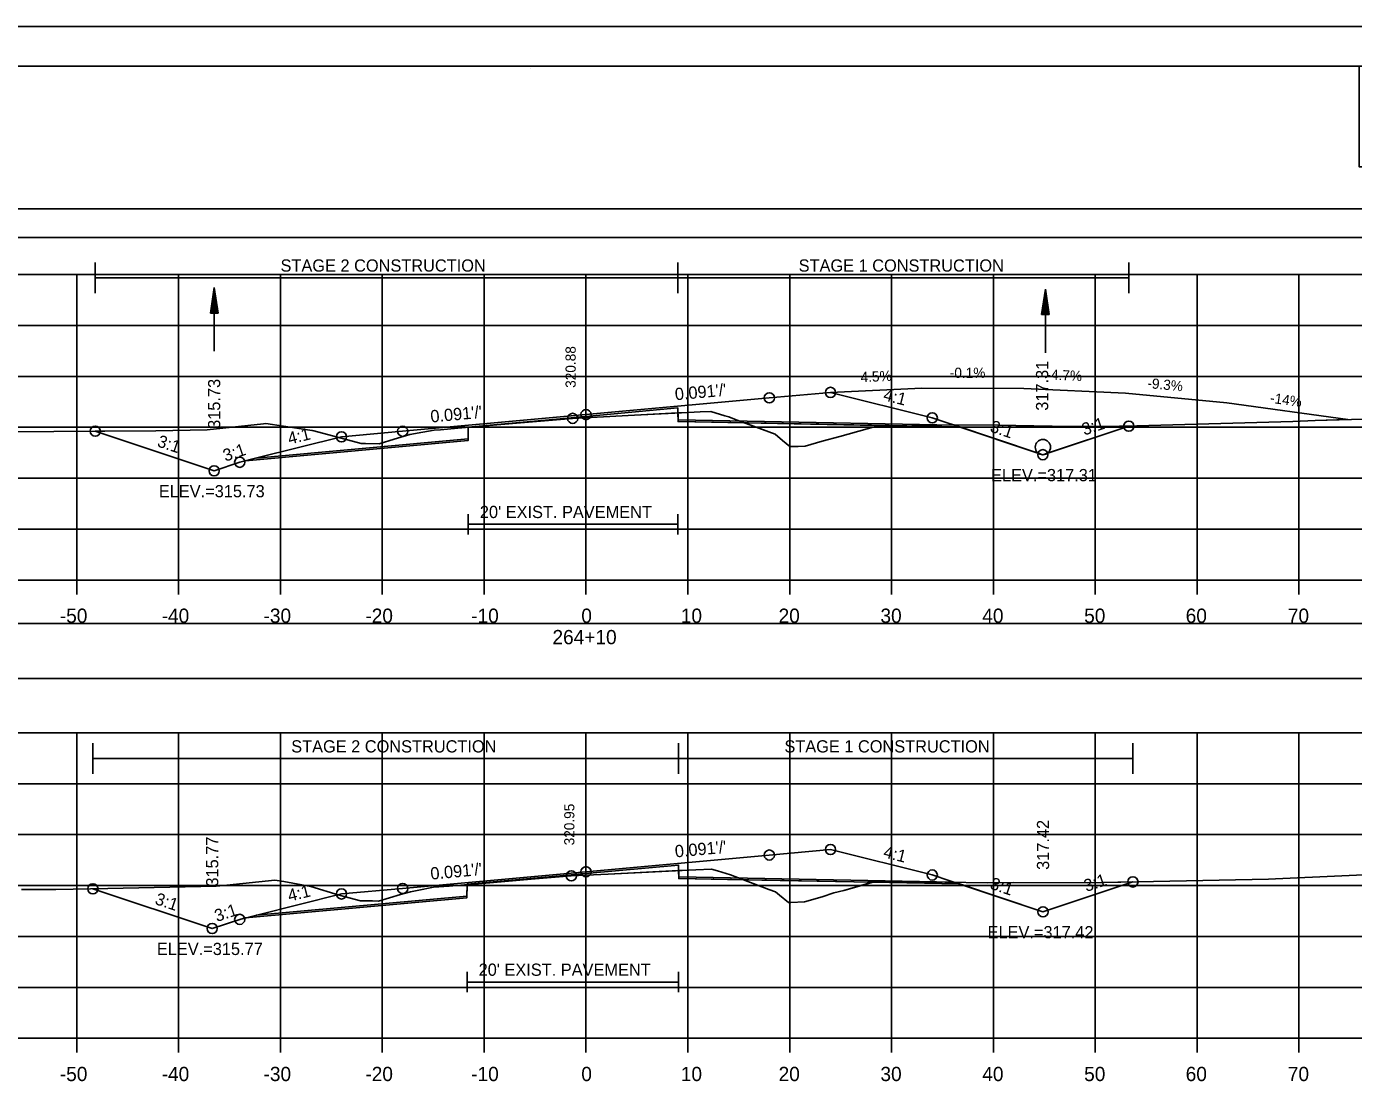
# Model space of a CAD drawing. Extents: x 1376273 to 1384221, y 378927 to 384592.
# Drawn here: x 1380502.9 to 1380633.2, y 382781.6 to 382885.2 of the extents above; entities that cross this region are included whole.
import ezdxf

# ---------------------------------------------------------------- set-up
doc = ezdxf.new("R2010")
doc.units = 0
for name, color, linetype in [('R_Alt Surface', 7, 'Continuous'), ('R_Axis', 7, 'Continuous'), ('R_Axis Annot', 7, 'Continuous'), ('R_Border', 7, 'Continuous'), ('R_Border Notes', 7, 'Continuous'), ('R_Contours', 7, 'Continuous'), ('R_Dimension', 7, 'Continuous'), ('R_Exist Surface', 7, 'Continuous'), ('R_Fin Surface', 7, 'Continuous'), ('R_Grid', 7, 'Continuous'), ('R_No Plot', 7, 'Continuous'), ('R_Water', 7, 'Continuous'), ('R_Xsect Elev', 7, 'Continuous'), ('R_Xsect Slope', 7, 'Continuous'), ('T_Detection Zones', 7, 'Continuous'), ('T_Notes', 7, 'Continuous')]:
    doc.layers.add(name, color=color, linetype=linetype)

msp = doc.modelspace()

# ---------------------------------------------------------------- linework, layer by layer
at = {"layer": 'R_Alt Surface'}
for points in [[(1380525.46, 382842.84), (1380546.26, 382844.73), (1380546.27, 382845.9), (1380557.84, 382846.95), (1380566.87, 382847.77), (1380566.88, 382846.61), (1380593.99, 382846.09)], [(1380546.27, 382837.35), (1380546.27, 382835.35)], [(1380566.87, 382837.35), (1380566.87, 382835.35)], [(1380546.27, 382836.35), (1380566.87, 382836.35)], [(1380525.46, 382797.95), (1380546.15, 382799.83), (1380546.16, 382801), (1380557.84, 382802.06), (1380566.93, 382802.89), (1380566.94, 382801.72), (1380593.97, 382801.21)], [(1380546.16, 382792.4), (1380546.16, 382790.4)], [(1380546.16, 382791.4), (1380566.93, 382791.4)], [(1380566.93, 382792.4), (1380566.93, 382790.4)]]:
    msp.add_lwpolyline(points, dxfattribs=at)
at = {"layer": 'R_Axis'}
for p, q in [((1380407.84, 382830.87), (1380707.84, 382830.87)), ((1380507.84, 382829.47), (1380507.84, 382830.87)), ((1380517.84, 382829.47), (1380517.84, 382830.87)), ((1380527.84, 382829.47), (1380527.84, 382830.87)), ((1380537.84, 382829.47), (1380537.84, 382830.87)), ((1380547.84, 382829.47), (1380547.84, 382830.87)), ((1380557.84, 382829.47), (1380557.84, 382830.87)), ((1380567.84, 382829.47), (1380567.84, 382830.87)), ((1380577.84, 382829.47), (1380577.84, 382830.87)), ((1380587.84, 382829.47), (1380587.84, 382830.87)), ((1380597.84, 382829.47), (1380597.84, 382830.87)), ((1380607.84, 382829.47), (1380607.84, 382830.87)), ((1380617.84, 382829.47), (1380617.84, 382830.87)), ((1380627.84, 382829.47), (1380627.84, 382830.87)), ((1380407.84, 382785.87), (1380707.84, 382785.87)), ((1380507.84, 382784.47), (1380507.84, 382785.87)), ((1380517.84, 382784.47), (1380517.84, 382785.87)), ((1380527.84, 382784.47), (1380527.84, 382785.87)), ((1380537.84, 382784.47), (1380537.84, 382785.87)), ((1380547.84, 382784.47), (1380547.84, 382785.87)), ((1380557.84, 382784.47), (1380557.84, 382785.87)), ((1380567.84, 382784.47), (1380567.84, 382785.87)), ((1380577.84, 382784.47), (1380577.84, 382785.87)), ((1380587.84, 382784.47), (1380587.84, 382785.87)), ((1380597.84, 382784.47), (1380597.84, 382785.87)), ((1380607.84, 382784.47), (1380607.84, 382785.87)), ((1380617.84, 382784.47), (1380617.84, 382785.87)), ((1380627.84, 382784.47), (1380627.84, 382785.87))]:
    msp.add_line(p, q, dxfattribs=at)
at = {"layer": 'R_Axis Annot'}
for points in [[(1380407.51, 382864.52), (1380709.31, 382864.52), (1380709.31, 382867.34), (1380407.51, 382867.34)], [(1380406.99, 382821.2), (1380708.68, 382821.2), (1380708.68, 382826.61), (1380406.99, 382826.61)]]:
    msp.add_lwpolyline(points, close=True, dxfattribs=at)
at = {"layer": 'R_Border'}
for p, q in [((1380399.84, 382881.33), (1380716.02, 382881.33)), ((1380552.36, 382881.07), (1380552.36, 382881.07)), ((1380552.36, 382881.07), (1380552.36, 382881.07))]:
    msp.add_line(p, q, dxfattribs=at)
at = {"layer": 'R_Contours'}
for points in [[(1380566.87, 382847.29), (1380567.87, 382847.34), (1380569.06, 382847.39), (1380570.1, 382847.44), (1380571.47, 382847.01), (1380571.87, 382846.89), (1380572.59, 382846.61), (1380573.39, 382846.32), (1380566.88, 382846.44)], [(1380573.39, 382846.32), (1380576.4, 382845.19), (1380577.12, 382844.59), (1380577.85, 382844), (1380578.68, 382843.99), (1380579.37, 382844.02), (1380581.02, 382844.51), (1380582.75, 382844.96), (1380585.46, 382845.72), (1380586.62, 382846.05), (1380588.9, 382845.95), (1380589.63, 382846)], [(1380589.63, 382846), (1380591.19, 382846.12), (1380598.26, 382846.07), (1380605.38, 382845.95), (1380608.53, 382845.94), (1380611.13, 382845.99), (1380602.7, 382843.18), (1380594.52, 382845.91)], [(1380566.93, 382802.34), (1380567.93, 382802.39), (1380568.62, 382802.42), (1380570.15, 382802.49), (1380570.75, 382802.31), (1380572.04, 382801.91), (1380573.3, 382801.43), (1380566.94, 382801.56)], [(1380573.3, 382801.43), (1380575.8, 382800.49), (1380576.44, 382800.25), (1380576.83, 382799.93), (1380577.73, 382799.2), (1380577.95, 382799.2), (1380579.3, 382799.26), (1380581.02, 382799.77), (1380582.17, 382800.15), (1380583.14, 382800.4), (1380585.95, 382801.19)], [(1380585.95, 382801.19), (1380586.26, 382801.28), (1380593.08, 382801.22), (1380597.24, 382801.15), (1380599.81, 382801.16), (1380607.1, 382801.14), (1380611.54, 382801.23), (1380602.71, 382798.29), (1380594.5, 382801.03)]]:
    msp.add_lwpolyline(points, close=True, dxfattribs=at)
at = {"layer": 'R_Dimension'}
for p, q in [((1380509.66, 382859.06), (1380509.66, 382862.06)), ((1380566.87, 382859.06), (1380566.87, 382862.06)), ((1380611.13, 382859.06), (1380611.13, 382862.06)), ((1380509.66, 382860.56), (1380611.13, 382860.56)), ((1380509.43, 382811.84), (1380509.43, 382814.84)), ((1380566.93, 382811.84), (1380566.93, 382814.84)), ((1380611.54, 382811.84), (1380611.54, 382814.84)), ((1380509.43, 382813.34), (1380611.54, 382813.34))]:
    msp.add_line(p, q, dxfattribs=at)
at = {"layer": 'R_Exist Surface'}
for points in [[(1380483.69, 382845.4), (1380505.58, 382845.46), (1380515.61, 382845.54), (1380520.63, 382845.64), (1380526.19, 382846.22), (1380526.42, 382846.25), (1380529.86, 382845.73), (1380530.91, 382845.57), (1380530.96, 382845.56), (1380531.11, 382845.52), (1380535.76, 382844.27), (1380536.19, 382844.27), (1380537.52, 382844.26), (1380539.02, 382844.7), (1380540.55, 382845.16), (1380541.82, 382845.39), (1380542.94, 382845.6), (1380543.54, 382845.64), (1380545.27, 382845.78), (1380551.02, 382846.27), (1380556.53, 382846.75), (1380562.6, 382847.06), (1380567.87, 382847.34), (1380569.06, 382847.39), (1380570.1, 382847.44), (1380571.47, 382847.01), (1380571.87, 382846.89), (1380572.59, 382846.61), (1380576.4, 382845.19), (1380577.12, 382844.59), (1380577.85, 382844), (1380578.68, 382843.99), (1380579.37, 382844.02), (1380581.02, 382844.51), (1380582.75, 382844.96), (1380585.46, 382845.72), (1380586.62, 382846.05), (1380588.9, 382845.95), (1380591.19, 382846.12), (1380598.26, 382846.07), (1380605.38, 382845.95), (1380608.53, 382845.94), (1380611.91, 382846.01), (1380627.24, 382846.44), (1380629.43, 382846.54), (1380640.1, 382846.84)], [(1380502.43, 382800.47), (1380505.79, 382800.48), (1380510.89, 382800.58), (1380521.52, 382800.8), (1380522.59, 382800.91), (1380527.29, 382801.4), (1380528.16, 382801.27), (1380530.82, 382800.77), (1380533.59, 382799.93), (1380535.7, 382799.36), (1380536.88, 382799.36), (1380537.46, 382799.35), (1380539.63, 382799.99), (1380540.62, 382800.27), (1380541.28, 382800.4), (1380542.88, 382800.7), (1380544.42, 382800.8), (1380545.16, 382800.87), (1380552.47, 382801.49), (1380556.4, 382801.82), (1380560.02, 382801.99), (1380567.93, 382802.39), (1380568.62, 382802.42), (1380570.15, 382802.49), (1380570.75, 382802.31), (1380572.04, 382801.91), (1380575.8, 382800.49), (1380576.44, 382800.25), (1380576.83, 382799.93), (1380577.73, 382799.2), (1380577.95, 382799.2), (1380579.3, 382799.26), (1380581.02, 382799.77), (1380582.17, 382800.15), (1380583.14, 382800.4), (1380586.26, 382801.28), (1380593.08, 382801.22), (1380597.24, 382801.15), (1380599.81, 382801.16), (1380607.1, 382801.14), (1380624.84, 382801.51), (1380625.55, 382801.53), (1380638.56, 382802.13)]]:
    msp.add_lwpolyline(points, dxfattribs=at)
at = {"layer": 'R_Fin Surface'}
for points in [[(1380509.66, 382845.49), (1380521.33, 382841.6), (1380523.84, 382842.44), (1380525.53, 382842.86), (1380533.84, 382844.94), (1380539.84, 382845.48), (1380557.84, 382847.12), (1380575.84, 382848.76), (1380581.84, 382849.3), (1380591.84, 382846.8), (1380593.59, 382846.22), (1380602.7, 382843.18), (1380611.13, 382845.99)], [(1380509.43, 382800.55), (1380521.14, 382796.65), (1380523.84, 382797.55), (1380525.53, 382797.97), (1380533.84, 382800.05), (1380539.84, 382800.59), (1380557.84, 382802.23), (1380575.84, 382803.87), (1380581.84, 382804.41), (1380591.84, 382801.91), (1380593.57, 382801.34), (1380602.71, 382798.29), (1380611.54, 382801.23)]]:
    msp.add_lwpolyline(points, dxfattribs=at)
at = {"layer": 'R_Grid'}
for p, q in [((1380407.84, 382860.87), (1380707.84, 382860.87)), ((1380507.84, 382830.87), (1380507.84, 382860.87)), ((1380517.84, 382830.87), (1380517.84, 382860.87)), ((1380527.84, 382830.87), (1380527.84, 382860.87)), ((1380537.84, 382830.87), (1380537.84, 382860.87)), ((1380547.84, 382830.87), (1380547.84, 382860.87)), ((1380557.84, 382830.87), (1380557.84, 382860.87)), ((1380567.84, 382830.87), (1380567.84, 382860.87)), ((1380577.84, 382830.87), (1380577.84, 382860.87)), ((1380587.84, 382830.87), (1380587.84, 382860.87)), ((1380597.84, 382830.87), (1380597.84, 382860.87)), ((1380607.84, 382830.87), (1380607.84, 382860.87)), ((1380617.84, 382830.87), (1380617.84, 382860.87)), ((1380627.84, 382830.87), (1380627.84, 382860.87)), ((1380407.84, 382855.87), (1380707.84, 382855.87)), ((1380407.84, 382850.87), (1380707.84, 382850.87)), ((1380407.84, 382845.87), (1380707.84, 382845.87)), ((1380407.84, 382840.87), (1380707.84, 382840.87)), ((1380407.84, 382835.87), (1380707.84, 382835.87)), ((1380407.84, 382830.87), (1380707.84, 382830.87)), ((1380407.84, 382815.87), (1380707.84, 382815.87)), ((1380507.84, 382785.87), (1380507.84, 382815.87)), ((1380517.84, 382785.87), (1380517.84, 382815.87)), ((1380527.84, 382785.87), (1380527.84, 382815.87)), ((1380537.84, 382785.87), (1380537.84, 382815.87)), ((1380547.84, 382785.87), (1380547.84, 382815.87)), ((1380557.84, 382785.87), (1380557.84, 382815.87)), ((1380567.84, 382785.87), (1380567.84, 382815.87)), ((1380577.84, 382785.87), (1380577.84, 382815.87)), ((1380587.84, 382785.87), (1380587.84, 382815.87)), ((1380597.84, 382785.87), (1380597.84, 382815.87)), ((1380607.84, 382785.87), (1380607.84, 382815.87)), ((1380617.84, 382785.87), (1380617.84, 382815.87)), ((1380627.84, 382785.87), (1380627.84, 382815.87)), ((1380407.84, 382810.87), (1380707.84, 382810.87)), ((1380407.84, 382805.87), (1380707.84, 382805.87)), ((1380407.84, 382800.87), (1380707.84, 382800.87)), ((1380407.84, 382795.87), (1380707.84, 382795.87)), ((1380407.84, 382790.87), (1380707.84, 382790.87)), ((1380407.84, 382785.87), (1380707.84, 382785.87))]:
    msp.add_line(p, q, dxfattribs=at)
at = {"layer": 'R_No Plot'}
for p, q in [((1380387.44, 382885.23), (1380720.77, 382885.23)), ((1380581.84, 382849.3), (1380590.83, 382849.71)), ((1380590.83, 382849.71), (1380600.83, 382849.69)), ((1380600.83, 382849.69), (1380610.82, 382849.22)), ((1380610.82, 382849.22), (1380620.77, 382848.29)), ((1380620.77, 382848.29), (1380632.63, 382846.63))]:
    msp.add_line(p, q, dxfattribs=at)
for points in [[(1380387.43, 382885.23), (1380720.77, 382885.23), (1380720.77, 382671.89), (1380387.43, 382671.89)], [(1380633.76, 382881.33), (1380633.76, 382871.45), (1380669.49, 382871.45), (1380669.49, 382868.53), (1380692.69, 382868.53), (1380692.69, 382844.2), (1380716.02, 382844.2), (1380716.02, 382675.87), (1380399.84, 382675.87), (1380399.84, 382881.33)]]:
    msp.add_lwpolyline(points, close=True, dxfattribs=at)
for points in [[(1380524.41, 382842.58), (1380546.26, 382844.57), (1380546.27, 382845.9), (1380557.84, 382846.95), (1380566.87, 382847.77), (1380566.88, 382846.44), (1380594.52, 382845.91)], [(1380524.41, 382797.69), (1380546.15, 382799.67), (1380546.16, 382801), (1380557.84, 382802.06), (1380566.93, 382802.89), (1380566.94, 382801.56), (1380594.5, 382801.03)]]:
    msp.add_lwpolyline(points, dxfattribs=at)
for centre, radius in [((1380575.84, 382848.76), 0.5), ((1380581.84, 382849.3), 0.5), ((1380557.84, 382847.12), 0.5), ((1380556.53, 382846.75), 0.5), ((1380591.84, 382846.8), 0.5), ((1380611.13, 382845.99), 0.5), ((1380509.66, 382845.49), 0.5), ((1380533.84, 382844.94), 0.5), ((1380539.84, 382845.48), 0.5), ((1380602.7, 382843.93), 0.75), ((1380602.7, 382843.18), 0.5), ((1380602.7, 382843.18), 0.5), ((1380523.84, 382842.44), 0.5), ((1380521.33, 382841.6), 0.5), ((1380521.33, 382841.6), 0.5), ((1380575.84, 382803.87), 0.5), ((1380581.84, 382804.41), 0.5), ((1380556.4, 382801.82), 0.5), ((1380557.84, 382802.23), 0.5), ((1380591.84, 382801.91), 0.5), ((1380509.43, 382800.55), 0.5), ((1380533.84, 382800.05), 0.5), ((1380539.84, 382800.59), 0.5), ((1380611.54, 382801.23), 0.5), ((1380523.84, 382797.55), 0.5), ((1380602.71, 382798.29), 0.5), ((1380602.71, 382798.29), 0.5), ((1380521.14, 382796.65), 0.5), ((1380521.14, 382796.65), 0.5)]:
    msp.add_circle(centre, radius, dxfattribs=at)
at = {"layer": 'R_Water'}
for p, q in [((1380520.96, 382857.09), (1380521.33, 382859.59)), ((1380521.02, 382857.09), (1380521.33, 382859.18)), ((1380521.33, 382853.34), (1380521.33, 382859.59)), ((1380521.71, 382857.09), (1380521.33, 382859.59)), ((1380521.65, 382857.09), (1380521.33, 382859.18)), ((1380602.56, 382856.95), (1380602.94, 382859.45)), ((1380602.94, 382853.2), (1380602.94, 382859.45)), ((1380603.31, 382856.95), (1380602.94, 382859.45)), ((1380521.09, 382857.09), (1380521.33, 382858.75)), ((1380521.15, 382857.09), (1380521.33, 382858.33)), ((1380521.21, 382857.09), (1380521.33, 382857.91)), ((1380521.58, 382857.09), (1380521.33, 382858.75)), ((1380521.52, 382857.09), (1380521.33, 382858.33)), ((1380521.46, 382857.09), (1380521.33, 382857.91)), ((1380602.63, 382856.95), (1380602.94, 382859.03)), ((1380602.69, 382856.95), (1380602.94, 382858.6)), ((1380602.75, 382856.95), (1380602.94, 382858.19)), ((1380603.25, 382856.95), (1380602.94, 382859.03)), ((1380603.19, 382856.95), (1380602.94, 382858.6)), ((1380603.12, 382856.95), (1380602.94, 382858.19)), ((1380520.96, 382857.09), (1380521.71, 382857.09)), ((1380521.28, 382857.09), (1380521.33, 382857.49)), ((1380521.39, 382857.09), (1380521.33, 382857.49)), ((1380602.56, 382856.95), (1380603.31, 382856.95)), ((1380602.82, 382856.95), (1380602.94, 382857.76)), ((1380602.88, 382856.95), (1380602.94, 382857.35)), ((1380603.06, 382856.95), (1380602.94, 382857.76)), ((1380603, 382856.95), (1380602.94, 382857.35))]:
    msp.add_line(p, q, dxfattribs=at)
at = {"layer": 'T_Detection Zones'}
for points in [[(1380546.27, 382845.87), (1380551.02, 382846.27), (1380556.53, 382846.75), (1380562.6, 382847.06), (1380566.87, 382847.29), (1380566.87, 382847.77), (1380557.84, 382846.95), (1380546.27, 382845.9)], [(1380509.66, 382845.49), (1380515.61, 382845.54), (1380520.63, 382845.64), (1380526.19, 382846.22), (1380526.42, 382846.25), (1380529.86, 382845.73), (1380530.91, 382845.57), (1380530.96, 382845.56), (1380531.11, 382845.52), (1380535.76, 382844.27), (1380536.19, 382844.27), (1380537.52, 382844.26), (1380539.02, 382844.7), (1380540.55, 382845.16), (1380541.82, 382845.39), (1380542.94, 382845.6), (1380543.54, 382845.64), (1380545.27, 382845.78), (1380546.27, 382845.87), (1380546.26, 382844.57), (1380524.41, 382842.58), (1380523.84, 382842.44), (1380521.33, 382841.6)], [(1380546.16, 382800.95), (1380552.47, 382801.49), (1380556.4, 382801.82), (1380560.02, 382801.99), (1380566.93, 382802.34), (1380566.93, 382802.89), (1380557.84, 382802.06), (1380546.16, 382801)], [(1380509.43, 382800.55), (1380510.89, 382800.58), (1380521.52, 382800.8), (1380522.59, 382800.91), (1380527.29, 382801.4), (1380528.16, 382801.27), (1380530.82, 382800.77), (1380533.59, 382799.93), (1380535.7, 382799.36), (1380536.88, 382799.36), (1380537.46, 382799.35), (1380539.63, 382799.99), (1380540.62, 382800.27), (1380541.28, 382800.4), (1380542.88, 382800.7), (1380544.42, 382800.8), (1380545.16, 382800.87), (1380546.16, 382800.95), (1380546.15, 382799.67), (1380524.41, 382797.69), (1380523.84, 382797.55), (1380521.14, 382796.65)]]:
    msp.add_lwpolyline(points, close=True, dxfattribs=at)
at = {"layer": 'T_Notes'}
for p, q in [((1380590.83, 382849.71), (1380581.84, 382849.3)), ((1380600.83, 382849.69), (1380590.83, 382849.71)), ((1380610.82, 382849.22), (1380600.83, 382849.69)), ((1380620.77, 382848.29), (1380610.82, 382849.22)), ((1380632.63, 382846.63), (1380620.77, 382848.29)), ((1380611.13, 382845.99), (1380611.91, 382846.01))]:
    msp.add_line(p, q, dxfattribs=at)
for points in [[(1380581.84, 382849.3), (1380591.84, 382846.8), (1380593.59, 382846.22), (1380593.94, 382846.1), (1380602.25, 382843.33), (1380602.7, 382843.18), (1380603.15, 382843.33), (1380611.13, 382845.99)], [(1380611.91, 382846.01), (1380627.24, 382846.44), (1380629.43, 382846.54), (1380632.63, 382846.63)]]:
    msp.add_lwpolyline(points, dxfattribs=at)

# ---------------------------------------------------------------- texts
at = {"layer": 'R_Alt Surface'}
for p in [(1380547.42, 382836.96), (1380547.3, 382792.01)]:
    msp.add_text("20' EXIST. PAVEMENT", height=1.2, dxfattribs=at).set_placement(p)
at = {"layer": 'R_Axis Annot'}
for s, p in [('-50', (1380506.18, 382826.67)), ('-40', (1380516.18, 382826.67)), ('-30', (1380526.18, 382826.67)), ('-20', (1380536.18, 382826.67)), ('-10', (1380546.57, 382826.67)), ('0', (1380557.38, 382826.67)), ('10', (1380567.15, 382826.67)), ('20', (1380576.75, 382826.67)), ('30', (1380586.75, 382826.67)), ('40', (1380596.75, 382826.67)), ('50', (1380606.75, 382826.67)), ('60', (1380616.72, 382826.67)), ('70', (1380626.75, 382826.67)), ('264+10', (1380554.55, 382824.57)), ('-50', (1380506.18, 382781.67)), ('-40', (1380516.18, 382781.67)), ('-30', (1380526.18, 382781.67)), ('-20', (1380536.18, 382781.67)), ('-10', (1380546.57, 382781.67)), ('0', (1380557.38, 382781.67)), ('10', (1380567.15, 382781.67)), ('20', (1380576.75, 382781.67)), ('30', (1380586.75, 382781.67)), ('40', (1380596.75, 382781.67)), ('50', (1380606.75, 382781.67)), ('60', (1380616.72, 382781.67)), ('70', (1380626.75, 382781.67))]:
    msp.add_text(s, height=1.4, dxfattribs=at).set_placement(p)
at = {"layer": 'R_Border Notes'}
for s, p in [('ELEV.=317.31', (1380597.61, 382840.58)), ('ELEV.=315.73', (1380515.9, 382839)), ('ELEV.=317.42', (1380597.27, 382795.69)), ('ELEV.=315.77', (1380515.71, 382794.05))]:
    msp.add_text(s, height=1.2, dxfattribs=at).set_placement(p)
at = {"layer": 'R_Dimension'}
for s, p in [('STAGE 2 CONSTRUCTION', (1380527.85, 382861.16)), ('STAGE 1 CONSTRUCTION', (1380578.72, 382861.16)), ('STAGE 2 CONSTRUCTION', (1380528.9, 382813.94)), ('STAGE 1 CONSTRUCTION', (1380577.32, 382813.94))]:
    msp.add_text(s, height=1.2, dxfattribs=at).set_placement(p)
at = {"layer": 'R_No Plot'}
for s, rotation, p in [('4.5%', 2.5656, (1380584.82, 382850.3)), ('-0.1%', 359.9316, (1380593.56, 382850.73)), ('-4.7%', 357.2976, (1380603.03, 382850.57)), ('-9.3%', 354.6636, (1380612.92, 382849.73)), ('-14%', 352.0296, (1380624.96, 382848.29))]:
    msp.add_text(s, height=1, rotation=rotation, dxfattribs=at).set_placement(p)
at = {"layer": 'R_Xsect Elev'}
for s, height, p in [('320.88', 1, (1380556.83, 382849.75)), ('317.31', 1.2, (1380603.22, 382847.5)), ('315.73', 1.2, (1380521.93, 382845.72)), ('320.95', 1, (1380556.7, 382804.82)), ('317.42', 1.2, (1380603.31, 382802.41)), ('315.77', 1.2, (1380521.74, 382800.77))]:
    msp.add_text(s, height=height, rotation=90, dxfattribs=at).set_placement(p)
at = {"layer": 'R_Xsect Slope'}
for s, rotation, p in [("0.091'/'", 5.1996, (1380566.62, 382848.52)), ('4:1', 345.9638, (1380586.96, 382848.54)), ("0.091'/'", 5.1996, (1380542.62, 382846.34)), ('3:1', 341.5651, (1380597.43, 382845.47)), ('3:1', 18.4349, (1380606.76, 382845.06)), ('3:1', 341.5651, (1380515.66, 382844.02)), ('4:1', 14.0362, (1380528.72, 382844.17)), ('3:1', 18.4349, (1380522.43, 382842.49)), ("0.091'/'", 5.1996, (1380566.62, 382803.63)), ('4:1', 345.9638, (1380586.96, 382803.65)), ("0.091'/'", 5.1996, (1380542.62, 382801.45)), ('3:1', 18.4349, (1380606.96, 382800.24)), ('4:1', 14.0362, (1380528.72, 382799.28)), ('3:1', 341.5651, (1380597.43, 382800.58)), ('3:1', 341.5651, (1380515.44, 382799.07)), ('3:1', 18.4349, (1380521.6, 382797.29))]:
    msp.add_text(s, height=1.2, rotation=rotation, dxfattribs=at).set_placement(p)

doc.saveas('drawing.dxf')
